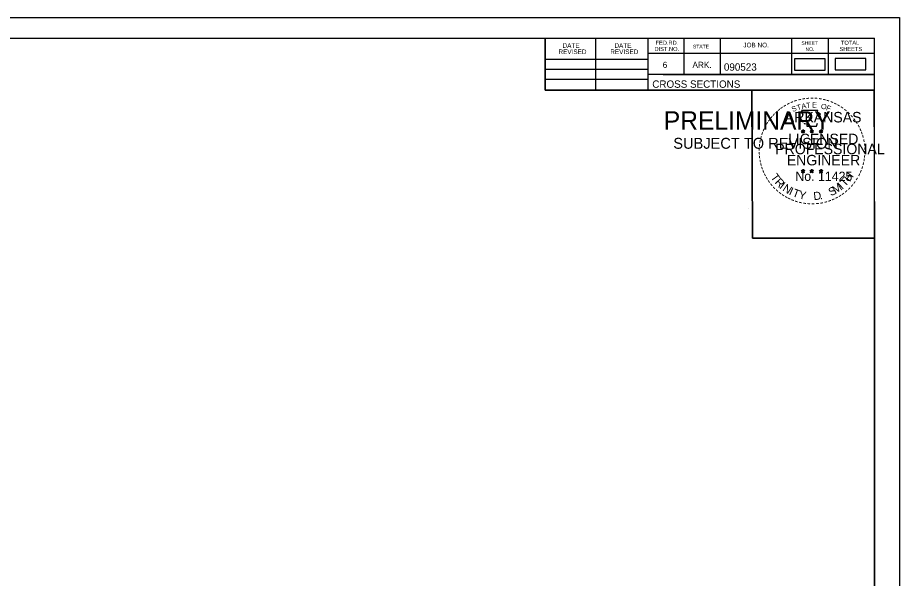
# Model space of a CAD drawing. Extents: x 1406028 to 1412453, y 321733 to 325986.
# Drawn here: x 1412285.5 to 1412453.2, y 322171.7 to 322278.4 of the extents above; entities that cross this region are included whole.
import ezdxf

# ---------------------------------------------------------------- set-up
doc = ezdxf.new("R2010")
doc.units = 0
for name, color, linetype in [('R_Alt Surface', 7, 'Continuous'), ('R_Border', 7, 'Continuous'), ('R_Border PE', 7, 'Continuous'), ('R_Border Prem', 7, 'Continuous'), ('R_Fin Surface', 7, 'Continuous'), ('R_No Plot', 7, 'Continuous')]:
    doc.layers.add(name, color=color, linetype=linetype)

msp = doc.modelspace()

# ---------------------------------------------------------------- linework, layer by layer
at = {"layer": 'R_Alt Surface'}
msp.add_lwpolyline([(1412433.22, 322268.36), (1412439.06, 322268.36), (1412439.06, 322270.54), (1412433.22, 322270.54)], close=True, dxfattribs=at)
at = {"layer": 'R_Border'}
for p, q in [((1412132.23, 322274.47), (1412448.41, 322274.47)), ((1412385.77, 322264.59), (1412385.77, 322274.47)), ((1412395.45, 322264.59), (1412395.45, 322274.47)), ((1412405.31, 322274.47), (1412405.31, 322264.59)), ((1412412.15, 322274.47), (1412412.15, 322267.53)), ((1412419.09, 322274.47), (1412419.09, 322267.53)), ((1412432.67, 322274.47), (1412432.67, 322267.53)), ((1412439.61, 322274.47), (1412439.61, 322267.53)), ((1412448.41, 322069.01), (1412448.41, 322274.47)), ((1412385.77, 322270.45), (1412405.31, 322270.45)), ((1412448.41, 322271.53), (1412405.31, 322271.53)), ((1412448.41, 322271.55), (1412448.41, 322271.55)), ((1412385.77, 322268.59), (1412405.31, 322268.59)), ((1412448.41, 322267.53), (1412405.31, 322267.53)), ((1412408.27, 322267.53), (1412448.41, 322267.53)), ((1412385.77, 322266.65), (1412405.31, 322266.65)), ((1412448.41, 322264.59), (1412385.77, 322264.59))]:
    msp.add_line(p, q, dxfattribs=at)
at = {"layer": 'R_Border PE'}
for p, q in [((1412434.84, 322257.1), (1412434.8, 322256.85)), ((1412434.84, 322256.73), (1412434.84, 322257.1)), ((1412434.84, 322257.1), (1412434.89, 322256.85)), ((1412436.51, 322257.1), (1412436.47, 322256.85)), ((1412436.51, 322256.73), (1412436.51, 322257.1)), ((1412436.51, 322257.1), (1412436.56, 322256.85)), ((1412438.28, 322257.09), (1412438.24, 322256.83)), ((1412438.28, 322256.72), (1412438.28, 322257.09)), ((1412438.28, 322257.09), (1412438.33, 322256.84)), ((1412434.5, 322256.84), (1412434.84, 322256.73)), ((1412434.5, 322256.84), (1412434.75, 322256.8)), ((1412434.5, 322256.84), (1412434.73, 322256.72)), ((1412434.63, 322256.44), (1412434.84, 322256.73)), ((1412434.63, 322256.44), (1412434.75, 322256.68)), ((1412434.63, 322256.44), (1412434.84, 322256.65)), ((1412435.19, 322256.84), (1412434.84, 322256.73)), ((1412435.06, 322256.44), (1412434.84, 322256.73)), ((1412435.06, 322256.44), (1412434.84, 322256.65)), ((1412435.19, 322256.84), (1412434.91, 322256.8)), ((1412435.06, 322256.44), (1412434.92, 322256.73)), ((1412435.19, 322256.84), (1412434.99, 322256.74)), ((1412436.17, 322256.84), (1412436.51, 322256.73)), ((1412436.17, 322256.84), (1412436.42, 322256.8)), ((1412436.17, 322256.84), (1412436.4, 322256.72)), ((1412436.3, 322256.44), (1412436.51, 322256.73)), ((1412436.3, 322256.44), (1412436.42, 322256.68)), ((1412436.3, 322256.44), (1412436.51, 322256.65)), ((1412436.86, 322256.84), (1412436.51, 322256.73)), ((1412436.73, 322256.44), (1412436.51, 322256.73)), ((1412436.73, 322256.44), (1412436.51, 322256.65)), ((1412436.86, 322256.84), (1412436.58, 322256.8)), ((1412436.73, 322256.44), (1412436.59, 322256.73)), ((1412436.86, 322256.84), (1412436.66, 322256.74)), ((1412437.93, 322256.83), (1412438.28, 322256.72)), ((1412437.93, 322256.83), (1412438.18, 322256.79)), ((1412437.93, 322256.83), (1412438.17, 322256.71)), ((1412438.06, 322256.42), (1412438.28, 322256.72)), ((1412438.06, 322256.42), (1412438.19, 322256.67)), ((1412438.06, 322256.42), (1412438.28, 322256.64)), ((1412438.63, 322256.83), (1412438.28, 322256.72)), ((1412438.49, 322256.42), (1412438.28, 322256.72)), ((1412438.49, 322256.42), (1412438.28, 322256.64)), ((1412438.63, 322256.83), (1412438.34, 322256.78)), ((1412438.49, 322256.42), (1412438.35, 322256.72)), ((1412438.63, 322256.83), (1412438.42, 322256.73)), ((1412434.49, 322249.27), (1412434.84, 322249.16)), ((1412434.49, 322249.27), (1412434.74, 322249.23)), ((1412434.49, 322249.27), (1412434.73, 322249.15)), ((1412434.62, 322248.86), (1412434.84, 322249.16)), ((1412434.62, 322248.86), (1412434.75, 322249.11)), ((1412434.62, 322248.86), (1412434.84, 322249.08)), ((1412434.84, 322249.53), (1412434.8, 322249.27)), ((1412434.84, 322249.16), (1412434.84, 322249.53)), ((1412434.84, 322249.53), (1412434.89, 322249.28)), ((1412435.19, 322249.27), (1412434.84, 322249.16)), ((1412435.05, 322248.86), (1412434.84, 322249.16)), ((1412435.05, 322248.86), (1412434.84, 322249.08)), ((1412435.19, 322249.27), (1412434.9, 322249.22)), ((1412435.05, 322248.86), (1412434.92, 322249.15)), ((1412435.19, 322249.27), (1412434.98, 322249.17)), ((1412436.16, 322249.27), (1412436.51, 322249.16)), ((1412436.16, 322249.27), (1412436.41, 322249.23)), ((1412436.16, 322249.27), (1412436.4, 322249.15)), ((1412436.29, 322248.86), (1412436.51, 322249.16)), ((1412436.29, 322248.86), (1412436.42, 322249.11)), ((1412436.29, 322248.86), (1412436.51, 322249.08)), ((1412436.51, 322249.53), (1412436.47, 322249.27)), ((1412436.51, 322249.16), (1412436.51, 322249.53)), ((1412436.51, 322249.53), (1412436.56, 322249.28)), ((1412436.86, 322249.27), (1412436.51, 322249.16)), ((1412436.72, 322248.86), (1412436.51, 322249.16)), ((1412436.72, 322248.86), (1412436.51, 322249.08)), ((1412436.86, 322249.27), (1412436.57, 322249.22)), ((1412436.72, 322248.86), (1412436.59, 322249.15)), ((1412436.86, 322249.27), (1412436.65, 322249.17)), ((1412437.93, 322249.26), (1412438.28, 322249.15)), ((1412437.93, 322249.26), (1412438.18, 322249.22)), ((1412437.93, 322249.26), (1412438.16, 322249.14)), ((1412438.06, 322248.85), (1412438.28, 322249.15)), ((1412438.06, 322248.85), (1412438.19, 322249.1)), ((1412438.06, 322248.85), (1412438.27, 322249.07)), ((1412438.28, 322249.52), (1412438.24, 322249.26)), ((1412438.49, 322248.85), (1412438.27, 322249.07)), ((1412438.28, 322249.15), (1412438.28, 322249.52)), ((1412438.28, 322249.52), (1412438.33, 322249.27)), ((1412438.62, 322249.26), (1412438.28, 322249.15)), ((1412438.49, 322248.85), (1412438.28, 322249.15)), ((1412438.62, 322249.26), (1412438.34, 322249.21)), ((1412438.49, 322248.85), (1412438.35, 322249.14)), ((1412438.62, 322249.26), (1412438.42, 322249.16))]:
    msp.add_line(p, q, dxfattribs=at)
for points in [[(1412434.54, 322260.72), (1412434.81, 322259.9)], [(1412438.05, 322259.8), (1412438.19, 322260.08), (1412437.5, 322260.06), (1412437.65, 322260.72), (1412434.54, 322260.72)], [(1412434.84, 322257.1), (1412435.06, 322256.44), (1412434.5, 322256.84), (1412435.19, 322256.84), (1412434.63, 322256.44), (1412434.84, 322257.1)], [(1412435.03, 322258.3), (1412435.03, 322258.21), (1412435.59, 322258.19), (1412435.54, 322257.72), (1412437.41, 322257.72), (1412437.61, 322258.26)], [(1412436.51, 322257.1), (1412436.73, 322256.44), (1412436.17, 322256.84), (1412436.86, 322256.84), (1412436.3, 322256.44), (1412436.51, 322257.1)], [(1412438.28, 322257.09), (1412438.49, 322256.42), (1412437.93, 322256.83), (1412438.63, 322256.83), (1412438.06, 322256.42), (1412438.28, 322257.09)], [(1412434.84, 322249.53), (1412435.05, 322248.86), (1412434.49, 322249.27), (1412435.19, 322249.27), (1412434.62, 322248.86), (1412434.84, 322249.53)], [(1412436.51, 322249.53), (1412436.72, 322248.86), (1412436.16, 322249.27), (1412436.86, 322249.27), (1412436.29, 322248.86), (1412436.51, 322249.53)], [(1412438.28, 322249.52), (1412438.49, 322248.85), (1412437.93, 322249.26), (1412438.62, 322249.26), (1412438.06, 322248.85), (1412438.28, 322249.52)]]:
    msp.add_lwpolyline(points, dxfattribs=at)
for centre, radius in [((1412434.84, 322256.73), 0.172), ((1412436.51, 322256.73), 0.172), ((1412438.28, 322256.72), 0.172), ((1412434.84, 322256.73), 0.145), ((1412434.84, 322256.73), 0.116), ((1412434.84, 322256.73), 0.0991), ((1412434.84, 322256.73), 0.0747), ((1412434.84, 322256.73), 0.0495), ((1412434.84, 322256.73), 0.0296), ((1412436.51, 322256.73), 0.145), ((1412436.51, 322256.73), 0.116), ((1412436.51, 322256.73), 0.0991), ((1412436.51, 322256.73), 0.0747), ((1412436.51, 322256.73), 0.0495), ((1412436.51, 322256.73), 0.0296), ((1412438.28, 322256.72), 0.145), ((1412438.28, 322256.72), 0.116), ((1412438.28, 322256.72), 0.0991), ((1412438.28, 322256.72), 0.0747), ((1412438.28, 322256.72), 0.0495), ((1412438.28, 322256.72), 0.0296), ((1412434.84, 322249.16), 0.172), ((1412434.84, 322249.16), 0.145), ((1412434.84, 322249.16), 0.116), ((1412434.84, 322249.16), 0.0991), ((1412434.84, 322249.16), 0.0747), ((1412434.84, 322249.16), 0.0495), ((1412434.84, 322249.16), 0.0296), ((1412436.51, 322249.16), 0.172), ((1412436.51, 322249.16), 0.145), ((1412436.51, 322249.16), 0.116), ((1412436.51, 322249.16), 0.0991), ((1412436.51, 322249.16), 0.0747), ((1412436.51, 322249.16), 0.0495), ((1412436.51, 322249.16), 0.0296), ((1412438.28, 322249.15), 0.172), ((1412438.28, 322249.15), 0.145), ((1412438.28, 322249.15), 0.116), ((1412438.28, 322249.15), 0.0991), ((1412438.28, 322249.15), 0.0747), ((1412438.28, 322249.15), 0.0495), ((1412438.28, 322249.15), 0.0296)]:
    msp.add_circle(centre, radius, dxfattribs=at)
at = {"layer": 'R_Fin Surface'}
msp.add_lwpolyline([(1412440.94, 322268.41), (1412446.78, 322268.41), (1412446.78, 322270.6), (1412440.94, 322270.6)], close=True, dxfattribs=at)
at = {"layer": 'R_No Plot'}
for p, q in [((1412119.83, 322278.36), (1412453.16, 322278.36)), ((1412424.45, 322242.13), (1412424.45, 322242.13))]:
    msp.add_line(p, q, dxfattribs=at)
for points in [[(1412119.82, 322278.36), (1412453.16, 322278.36), (1412453.16, 322065.03), (1412119.82, 322065.03)], [(1412366.15, 322274.47), (1412385.77, 322274.47), (1412385.77, 322264.59), (1412401.88, 322264.59), (1412425.08, 322264.59), (1412425.2, 322236.43), (1412448.41, 322236.43), (1412448.41, 322069.01), (1412132.23, 322069.01), (1412132.23, 322274.47)], [(1412425.08, 322264.59), (1412448.29, 322264.59), (1412448.41, 322236.43), (1412425.2, 322236.43)]]:
    msp.add_lwpolyline(points, close=True, dxfattribs=at)

# ---------------------------------------------------------------- texts
at = {"layer": 'R_Border'}
for s, height, p in [('FED.RD.', 0.782, (1412406.79, 322273.19)), ('SHEET', 0.684, (1412434.53, 322273.19)), ('TOTAL', 0.782, (1412442.05, 322273.19)), ('REVISED', 0.879, (1412388.33, 322271.43)), ('DATE', 0.879, (1412389.11, 322272.61)), ('REVISED', 0.879, (1412398.19, 322271.43)), ('DATE', 0.879, (1412398.97, 322272.61)), ('DIST.NO.', 0.782, (1412406.59, 322272.01)), ('STATE', 0.684, (1412413.91, 322272.51)), ('JOB NO.', 0.879, (1412423.49, 322272.71)), ('NO.', 0.684, (1412435.31, 322272.01)), ('SHEETS', 0.782, (1412441.77, 322272.01)), ('6', 1.17, (1412408.15, 322268.79)), ('ARK.', 1.172, (1412413.81, 322268.79)), ('090523', 1.4, (1412419.79, 322268.27)), ('CROSS SECTIONS', 1.4, (1412406.17, 322265.02))]:
    msp.add_text(s, height=height, rotation=360, dxfattribs=at).set_placement(p)
at = {"layer": 'R_Border PE'}
for s, height, rotation, p in [('-', 1.6, 28.7918, (1412432.02, 322261.26)), ('-', 1.6, 24.3072, (1412432.65, 322261.58)), ('-', 1.6, 19.1761, (1412433.28, 322261.85)), ('-', 1.6, 13.6301, (1412434.03, 322262.09)), ('A', 1, 11.2132, (1412434.63, 322260.98)), ('-', 1.6, 10.2193, (1412434.71, 322262.25)), ('T', 1, 6.0228, (1412435.48, 322261.15)), ('-', 1.6, 5.8968, (1412435.44, 322262.36)), ('-', 1.6, 0.1862, (1412436.21, 322262.43)), ('E', 1, 0.8323, (1412436.59, 322261.26)), ('-', 1.6, 357.743, (1412436.94, 322262.42)), ('-', 1.6, 352.1617, (1412437.68, 322262.37)), ('O', 1, 350.4515, (1412438.19, 322261.05)), ('-', 1.6, 347.2049, (1412438.4, 322262.25)), ('-', 1.6, 342.3362, (1412439.03, 322262.1)), ('-', 1.6, 337.8551, (1412439.77, 322261.87)), ('-', 1.6, 334.1211, (1412440.4, 322261.6)), ('-', 1.6, 42.9622, (1412429.93, 322259.7)), ('-', 1.6, 38.9507, (1412430.37, 322260.12)), ('-', 1.6, 36.2317, (1412430.84, 322260.5)), ('-', 1.6, 34.0636, (1412431.42, 322260.89)), ('ARKANSAS', 2, 360, (1412431.39, 322258.43)), ('S', 1, 21.594, (1412432.89, 322260.4)), ('T', 1, 16.4036, (1412433.81, 322260.73)), ('F', 1, 340.0707, (1412439.14, 322260.82)), ('-', 1.6, 329.6409, (1412440.98, 322261.32)), ('-', 1.6, 325.8627, (1412441.62, 322260.96)), ('-', 1.6, 320.5297, (1412442.23, 322260.53)), ('-', 1.6, 315.5786, (1412442.83, 322260.04)), ('-', 1.6, 54.2325, (1412428.67, 322258.17)), ('-', 1.6, 50.6142, (1412429.08, 322258.74)), ('-', 1.6, 48.423, (1412429.49, 322259.23)), ('-', 1.6, 309.8797, (1412443.4, 322259.49)), ('-', 1.6, 306.6522, (1412443.93, 322258.89)), ('-', 1.4, 303.6753, (1412444.41, 322258.32)), ('-', 1.6, 67.7743, (1412427.77, 322256.42)), ('-', 1.6, 62.8713, (1412428.03, 322257.03)), ('-', 1.6, 58.0706, (1412428.34, 322257.65)), ('-', 1.6, 299.6684, (1412444.73, 322257.72)), ('-', 1.6, 294.6628, (1412445.05, 322257.11)), ('-', 1.6, 75.461, (1412427.36, 322255.08)), ('-', 1.6, 72.3945, (1412427.55, 322255.79)), ('LICENSED', 2, 360, (1412431.99, 322254.29)), ('DWB', 0.01, 360, (1412434.83, 322256.73)), ('DWB', 0.01, 360, (1412436.5, 322256.73)), ('DWB', 0.01, 360, (1412438.27, 322256.72)), ('-', 1.6, 290.5728, (1412445.31, 322256.53)), ('-', 1.6, 285.1233, (1412445.55, 322255.95)), ('-', 1.6, 280.5493, (1412445.75, 322255.21)), ('-', 1.6, 89.0622, (1412427.12, 322252.97)), ('-', 1.6, 85.1863, (1412427.15, 322253.67)), ('-', 1.6, 81.2013, (1412427.22, 322254.36)), ('PROFESSIONAL', 2, 360, (1412429.56, 322252.38)), ('-', 1.6, 276.5962, (1412445.91, 322254.44)), ('-', 1.6, 274.3301, (1412445.97, 322253.72)), ('-', 1.6, 94.1959, (1412427.16, 322252.25)), ('-', 1.6, 98.9479, (1412427.23, 322251.58)), ('ENGINEER', 2, 360, (1412431.75, 322250.26)), ('-', 1.6, 263.5172, (1412445.98, 322252.42)), ('-', 1.6, 269.9407, (1412446, 322253.08)), ('-', 1.6, 101.7149, (1412427.37, 322250.85)), ('-', 1.6, 105.4578, (1412427.53, 322250.25)), ('-', 1.6, 255.7626, (1412445.8, 322251.09)), ('-', 1.6, 260.9953, (1412445.91, 322251.76)), ('-', 1.6, 109.0874, (1412427.74, 322249.62)), ('-', 1.6, 114.0643, (1412428, 322249.02)), ('-', 1.6, 115.7289, (1412428.3, 322248.41)), ('T', 1.54, 306.0406, (1412428.6, 322248)), ('No. 11425', 1.757, 360, (1412433.38, 322247.31)), ('DWB', 0.01, 360, (1412434.83, 322249.16)), ('DWB', 0.01, 360, (1412436.5, 322249.16)), ('DWB', 0.01, 360, (1412438.26, 322249.15)), ('H', 1.54, 54.6088, (1412443.72, 322247.03)), ('-', 1.6, 244.6197, (1412445.14, 322249.06)), ('-', 1.6, 247.8887, (1412445.4, 322249.69)), ('-', 1.6, 252.8681, (1412445.62, 322250.37)), ('-', 1.6, 120.4471, (1412428.66, 322247.82)), ('-', 1.6, 125.8934, (1412429.06, 322247.26)), ('-', 1.6, 130.7181, (1412429.52, 322246.71)), ('R', 1.54, 314.005, (1412429.36, 322246.95)), ('I', 1.54, 321.9694, (1412430.26, 322246.02)), ('M', 1.54, 32.6563, (1412440.99, 322244.77)), ('I', 1.54, 42.1136, (1412442.27, 322245.61)), ('T', 1.54, 46.6444, (1412442.83, 322246.09)), ('-', 1.6, 233.8452, (1412444.34, 322247.66)), ('-', 1.6, 239.0712, (1412444.74, 322248.31)), ('-', 1.6, 134.2238, (1412430.04, 322246.16)), ('-', 1.6, 138.9338, (1412430.57, 322245.7)), ('-', 1.6, 144.6463, (1412431.12, 322245.29)), ('N', 1.54, 326.5002, (1412430.83, 322245.55)), ('I', 1.54, 335.3603, (1412432.04, 322244.76)), ('T', 1.54, 339.8912, (1412432.7, 322244.43)), ('Y', 1.54, 347.8556, (1412433.92, 322243.99)), ('D', 1.54, 6.3969, (1412436.9, 322243.63)), ('S', 1.54, 26.9312, (1412440.15, 322244.36)), ('-', 1.6, 221.0851, (1412442.91, 322246.02)), ('-', 1.6, 225.7653, (1412443.43, 322246.53)), ('-', 1.6, 231.2538, (1412443.91, 322247.09)), ('-', 1.6, 148.0898, (1412431.68, 322244.92)), ('-', 1.6, 151.5704, (1412432.26, 322244.6)), ('-', 1.6, 154.6002, (1412432.78, 322244.35)), ('-', 1.6, 158.5612, (1412433.41, 322244.1)), ('-', 1.6, 162.7983, (1412434.09, 322243.88)), ('.', 1.54, 13.7642, (1412438.09, 322243.76)), ('-', 1.6, 200.7184, (1412440.02, 322244.22)), ('-', 1.6, 204.2516, (1412440.64, 322244.5)), ('-', 1.6, 207.3568, (1412441.27, 322244.82)), ('-', 1.6, 212.2491, (1412441.83, 322245.16)), ('-', 1.6, 215.7363, (1412442.36, 322245.55)), ('-', 1.6, 167.5555, (1412434.81, 322243.72)), ('-', 1.6, 173.1155, (1412435.58, 322243.61)), ('-', 1.6, 176.5183, (1412436.33, 322243.56)), ('-', 1.6, 181.5918, (1412437.07, 322243.57)), ('-', 1.6, 185.8167, (1412437.88, 322243.65)), ('-', 1.6, 191.2858, (1412438.62, 322243.78)), ('-', 1.6, 195.4743, (1412439.35, 322243.98))]:
    msp.add_text(s, height=height, rotation=rotation, dxfattribs=at).set_placement(p)
at = {"layer": 'R_Border Prem'}
for s, height, p in [('PRELIMINARY', 3.5, (1412408.36, 322257.05)), ('DWB', 0.01, (1412409.11, 322258.9)), ('SUBJECT TO REVISION', 2.0751, (1412410.17, 322253.42))]:
    msp.add_text(s, height=height, rotation=360, dxfattribs=at).set_placement(p)

doc.saveas('drawing.dxf')
